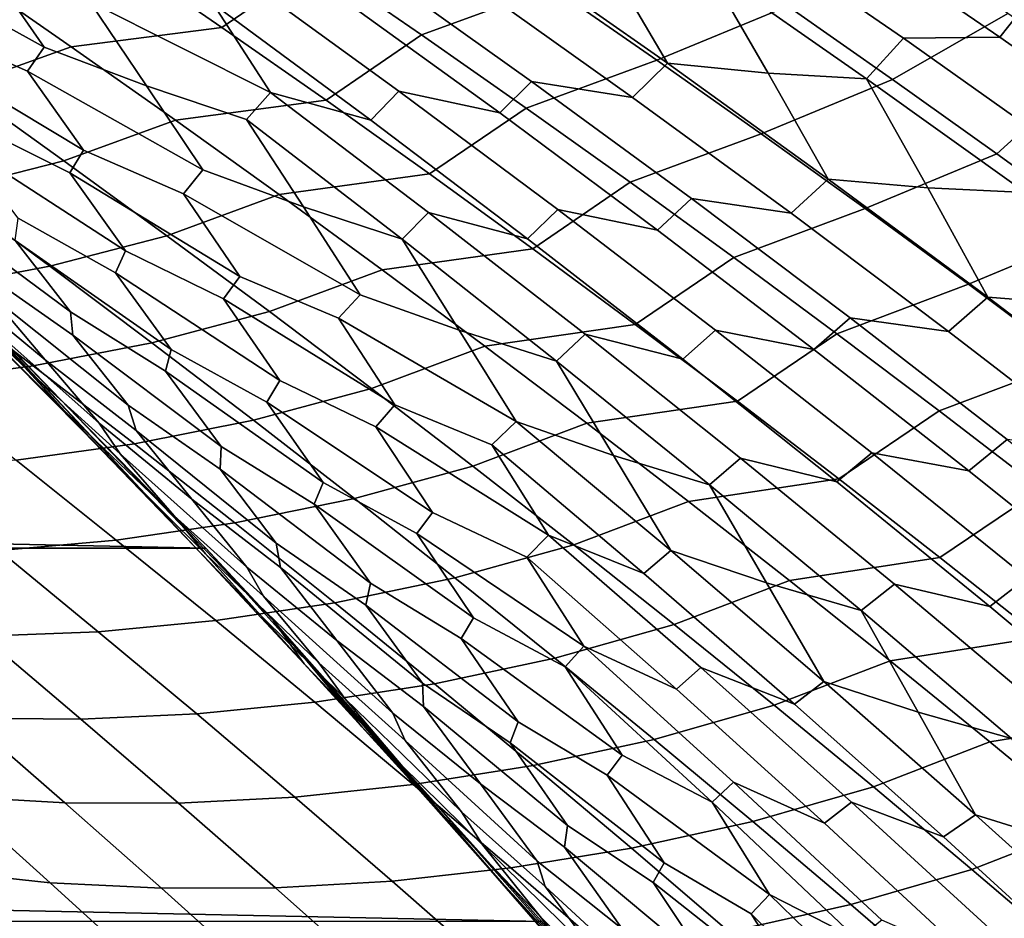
# Model space of a CAD drawing. Header units: metres. Extents: x -29 to 117, y -464 to 29.
# Tile 256 of 362: x 20.62 to 22.99, y 18.89 to 21.06. Entities that reach past the tile are written whole.
import ezdxf

# ---------------------------------------------------------------- set-up
doc = ezdxf.new("R2010")
doc.units = ezdxf.units.M
doc.layers.add('solid_24_501_056_XXX', color=7, linetype='CONTINUOUS')

msp = doc.modelspace()

# ---------------------------------------------------------------- linework, layer by layer
at = {"layer": 'solid_24_501_056_XXX'}
for points in [[(22.674021, 21.390615, 33.599884), (23.067812, 21.124079, 33.29493), (22.980837, 21.014544, 33.086525), (22.592321, 21.281132, 33.386433)], [(21.106054, 21.037867, 70.710861), (21.334221, 21.194023, 70.430367), (21.080105, 21.365747, 70.23114), (20.854134, 21.211018, 70.514557)], [(21.90118, 21.134441, 70.424797), (21.647354, 21.307274, 70.224709), (21.334221, 21.194023, 70.430367), (21.587244, 21.019945, 70.62854)], [(20.542496, 21.184105, 31.543566), (20.677868, 20.990021, 31.153425), (20.258373, 21.22307, 31.186834), (20.292561, 21.280613, 31.447353)], [(22.469936, 21.08897, 70.432915), (22.216394, 21.263107, 70.231773), (21.90118, 21.134441, 70.424797), (22.1539, 20.959206, 70.623848)], [(22.358147, 21.280411, 33.288757), (22.748547, 21.011606, 32.988075), (22.65974, 20.914227, 32.777271), (22.274412, 21.183167, 33.073227)], [(22.980837, 21.014544, 33.086525), (22.748547, 21.011606, 32.988075), (22.358147, 21.280411, 33.288757), (22.592321, 21.281132, 33.386433)], [(20.677868, 20.990021, 31.153425), (20.637489, 20.932589, 30.897659), (20.391985, 21.04108, 30.798777), (20.258373, 21.22307, 31.186834)], [(21.789635, 21.225777, 32.881042), (22.179874, 20.951744, 32.582237), (22.095497, 20.869303, 32.363461), (21.710314, 21.143553, 32.657787)], [(22.034502, 21.199318, 32.976097), (22.179874, 20.951744, 32.582237), (21.789635, 21.225777, 32.881042)], [(20.490875, 21.165905, 70.698364), (20.742949, 20.991304, 70.893837), (21.106054, 21.037867, 70.710861), (20.854134, 21.211018, 70.514557)], [(21.356865, 20.862415, 70.906075), (21.587244, 21.019945, 70.62854), (21.334221, 21.194023, 70.430367), (21.106054, 21.037867, 70.710861)], [(22.274412, 21.183167, 33.073227), (22.422127, 20.927916, 32.678883), (22.179874, 20.951744, 32.582237), (22.034502, 21.199318, 32.976097)], [(22.469936, 21.08897, 70.432915), (22.722355, 20.912374, 70.633011), (23.000345, 21.071695, 70.438644), (22.807436, 21.206015, 70.284004)], [(20.787327, 21.099394, 31.644087), (20.923908, 20.89711, 31.253029), (20.677868, 20.990021, 31.153425), (20.542496, 21.184105, 31.543566)], [(21.464376, 21.18461, 32.560909), (21.852411, 20.907532, 32.264641), (21.775478, 20.831818, 32.038136), (21.392679, 21.109074, 32.329929)], [(22.095497, 20.869303, 32.363461), (21.852411, 20.907532, 32.264641), (21.464376, 21.18461, 32.560909), (21.710314, 21.143553, 32.657787)], [(22.274412, 21.183167, 33.073227), (22.65974, 20.914227, 32.777271), (22.422127, 20.927916, 32.678883)], [(20.475449, 20.895067, 71.157753), (20.742949, 20.991304, 70.893837), (20.490875, 21.165905, 70.698364), (20.224796, 21.071239, 70.964279)], [(21.084625, 21.09444, 31.991796), (21.222992, 20.880619, 31.599529), (20.787327, 21.099394, 31.644087), (20.83935, 21.1642, 31.89168)], [(21.146906, 21.16437, 32.231129), (21.532759, 20.884098, 31.937065), (21.465, 20.814064, 31.702255), (21.084625, 21.09444, 31.991796)], [(21.775478, 20.831818, 32.038136), (21.532759, 20.884098, 31.937065), (21.146906, 21.16437, 32.231129), (21.392679, 21.109074, 32.329929)], [(22.1539, 20.959206, 70.623848), (21.90118, 21.134441, 70.424797), (21.587244, 21.019945, 70.62854), (21.839146, 20.843504, 70.82563)], [(23.067812, 21.124079, 33.29493), (23.458864, 20.852049, 32.992607), (23.366621, 20.742607, 32.789253), (22.980837, 21.014544, 33.086525)], [(21.222992, 20.880619, 31.599529), (21.165234, 20.815802, 31.356525), (20.923908, 20.89711, 31.253029), (20.787327, 21.099394, 31.644087)], [(21.084625, 21.09444, 31.991796), (21.465, 20.814064, 31.702255), (21.222992, 20.880619, 31.599529)], [(22.722355, 20.912374, 70.633011), (22.469936, 21.08897, 70.432915), (22.1539, 20.959206, 70.623848), (22.405479, 20.781553, 70.821823)], [(22.973616, 20.733307, 70.832054), (23.19504, 20.93434, 70.594444), (23.000345, 21.071695, 70.438644), (22.722355, 20.912374, 70.633011)], [(20.637489, 20.932589, 30.897659), (20.772224, 20.741838, 30.509174), (20.365726, 20.98592, 30.533485), (20.391985, 21.04108, 30.798777)], [(20.742949, 20.991304, 70.893837), (20.993896, 20.81443, 71.088196), (21.356865, 20.862415, 70.906075), (21.106054, 21.037867, 70.710861)], [(21.606535, 20.684656, 71.100189), (21.839146, 20.843504, 70.82563), (21.587244, 21.019945, 70.62854), (21.356865, 20.862415, 70.906075)], [(22.748547, 21.011606, 32.988075), (23.136179, 20.737446, 32.690102), (23.042309, 20.640068, 32.484032), (22.65974, 20.914227, 32.777271)], [(23.366621, 20.742607, 32.789253), (23.136179, 20.737446, 32.690102), (22.748547, 21.011606, 32.988075), (22.980837, 21.014544, 33.086525)], [(20.772224, 20.741838, 30.509174), (20.739399, 20.687113, 30.248816), (20.498871, 20.807459, 30.147413), (20.365726, 20.98592, 30.533485)], [(20.72496, 20.716661, 71.350082), (20.993896, 20.81443, 71.088196), (20.742949, 20.991304, 70.893837), (20.475449, 20.895067, 71.157753)], [(20.923908, 20.89711, 31.253029), (21.060146, 20.694424, 30.862791), (20.637489, 20.932589, 30.897659), (20.677868, 20.990021, 31.153425)], [(22.405479, 20.781553, 70.821823), (22.1539, 20.959206, 70.623848), (21.839146, 20.843504, 70.82563), (22.089891, 20.664688, 71.021629)], [(21.060146, 20.694424, 30.862791), (21.013603, 20.637241, 30.611759), (20.772224, 20.741838, 30.509174), (20.637489, 20.932589, 30.897659)], [(22.179874, 20.951744, 32.582237), (22.56727, 20.67244, 32.286293), (22.477848, 20.589912, 32.072006), (22.095497, 20.869303, 32.363461)], [(22.422127, 20.927916, 32.678883), (22.56727, 20.67244, 32.286293), (22.179874, 20.951744, 32.582237)], [(23.22368, 20.55175, 71.030022), (23.390984, 20.794239, 70.750992), (23.19504, 20.93434, 70.594444), (22.973616, 20.733307, 70.832054)], [(21.852411, 20.907532, 32.264641), (22.237568, 20.625277, 31.971319), (22.155411, 20.549519, 31.749294), (21.775478, 20.831818, 32.038136)], [(22.477848, 20.589912, 32.072006), (22.237568, 20.625277, 31.971319), (21.852411, 20.907532, 32.264641), (22.095497, 20.869303, 32.363461)], [(22.973616, 20.733307, 70.832054), (22.722355, 20.912374, 70.633011), (22.405479, 20.781553, 70.821823), (22.655886, 20.601473, 71.018715)], [(22.65974, 20.914227, 32.777271), (22.806952, 20.651272, 32.384457), (22.56727, 20.67244, 32.286293), (22.422127, 20.927916, 32.678883)], [(22.65974, 20.914227, 32.777271), (23.042309, 20.640068, 32.484032), (22.806952, 20.651272, 32.384457)], [(20.444044, 20.64468, 71.608505), (20.72496, 20.716661, 71.350082), (20.475449, 20.895067, 71.157753), (20.195686, 20.824697, 71.417839)], [(21.165234, 20.815802, 31.356525), (21.302347, 20.605183, 30.965691), (21.060146, 20.694424, 30.862791), (20.923908, 20.89711, 31.253029)], [(21.532759, 20.884098, 31.937065), (21.915699, 20.598738, 31.646034), (21.842478, 20.528734, 31.415747), (21.465, 20.814064, 31.702255)], [(22.155411, 20.549519, 31.749294), (21.915699, 20.598738, 31.646034), (21.532759, 20.884098, 31.937065), (21.775478, 20.831818, 32.038136)], [(20.993896, 20.81443, 71.088196), (21.243689, 20.635273, 71.281403), (21.606535, 20.684656, 71.100189), (21.356865, 20.862415, 70.906075)], [(21.222992, 20.880619, 31.599529), (21.603689, 20.592033, 31.310493), (21.540213, 20.527336, 31.072073), (21.165234, 20.815802, 31.356525)], [(21.842478, 20.528734, 31.415747), (21.603689, 20.592033, 31.310493), (21.222992, 20.880619, 31.599529), (21.465, 20.814064, 31.702255)], [(21.855032, 20.504578, 71.293167), (22.089891, 20.664688, 71.021629), (21.839146, 20.843504, 70.82563), (21.606535, 20.684656, 71.100189)], [(20.973299, 20.536016, 71.541229), (21.243689, 20.635273, 71.281403), (20.993896, 20.81443, 71.088196), (20.72496, 20.716661, 71.350082)], [(21.165234, 20.815802, 31.356525), (21.540213, 20.527336, 31.072073), (21.302347, 20.605183, 30.965691)], [(20.739399, 20.687113, 30.248816), (20.873779, 20.49963, 29.862129), (20.481766, 20.753473, 29.876877), (20.498871, 20.807459, 30.147413)], [(22.655886, 20.601473, 71.018715), (22.405479, 20.781553, 70.821823), (22.089891, 20.664688, 71.021629), (22.339445, 20.483484, 71.216499)], [(20.873779, 20.49963, 29.862129), (20.849665, 20.44647, 29.59676), (20.614664, 20.578503, 29.492985), (20.481766, 20.753473, 29.876877)], [(21.013603, 20.637241, 30.611759), (21.149294, 20.437647, 30.223011), (20.739399, 20.687113, 30.248816), (20.772224, 20.741838, 30.509174)], [(20.691212, 20.462458, 71.797974), (20.973299, 20.536016, 71.541229), (20.72496, 20.716661, 71.350082), (20.444044, 20.64468, 71.608505)], [(23.22368, 20.55175, 71.030022), (22.973616, 20.733307, 70.832054), (22.655886, 20.601473, 71.018715), (22.905079, 20.418949, 71.214493)], [(21.302347, 20.605183, 30.965691), (21.439285, 20.393812, 30.575512), (21.013603, 20.637241, 30.611759), (21.060146, 20.694424, 30.862791)], [(20.608065, 20.524227, 29.216616), (20.740995, 20.352627, 28.835058), (20.387913, 20.614441, 28.826492), (20.374279, 20.672493, 29.115341)], [(21.149294, 20.437647, 30.223011), (21.109934, 20.383505, 29.967556), (20.873779, 20.49963, 29.862129), (20.739399, 20.687113, 30.248816)], [(21.243689, 20.635273, 71.281403), (21.49229, 20.453823, 71.473457), (21.855032, 20.504578, 71.293167), (21.606535, 20.684656, 71.100189)], [(22.56727, 20.67244, 32.286293), (22.95171, 20.38784, 31.99328), (22.857252, 20.305365, 31.783487), (22.477848, 20.589912, 32.072006)], [(22.806952, 20.651272, 32.384457), (22.95171, 20.38784, 31.99328), (22.56727, 20.67244, 32.286293)], [(21.067442, 19.783127, -99.5), (-21.067442, 19.783127, -99.5), (-20.220102, 20.648422, -99.5)], [(21.067442, 19.783127, -99.5), (-20.220102, 20.648422, -99.5), (20.220102, 20.648422, -99.5)], [(20.220102, 20.648422, -99.5), (20.387714, 20.482946, 20), (21.230419, 19.608143, 20), (21.067442, 19.783127, -99.5)], [(22.10232, 20.322168, 71.485001), (22.339445, 20.483484, 71.216499), (22.089891, 20.664688, 71.021629), (21.855032, 20.504578, 71.293167)], [(23.042309, 20.640068, 32.484032), (23.188862, 20.369364, 32.092888), (22.95171, 20.38784, 31.99328), (22.806952, 20.651272, 32.384457)], [(20.406542, 20.408756, 72.057808), (20.691212, 20.462458, 71.797974), (20.444044, 20.64468, 71.608505), (20.160408, 20.592644, 71.869766)], [(21.220432, 20.353119, 71.731194), (21.49229, 20.453823, 71.473457), (21.243689, 20.635273, 71.281403), (20.973299, 20.536016, 71.541229)], [(21.439285, 20.393812, 30.575512), (21.386604, 20.337025, 30.329197), (21.149294, 20.437647, 30.223011), (21.013603, 20.637241, 30.611759)], [(22.237568, 20.625277, 31.971319), (22.619732, 20.337824, 31.681015), (22.532366, 20.262157, 31.46347), (22.155411, 20.549519, 31.749294)], [(22.857252, 20.305365, 31.783487), (22.619732, 20.337824, 31.681015), (22.237568, 20.625277, 31.971319), (22.477848, 20.589912, 32.072006)], [(20.740995, 20.352627, 28.835058), (20.746395, 20.296295, 28.552149), (20.519535, 20.455679, 28.448681), (20.387913, 20.614441, 28.826492)], [(21.540213, 20.527336, 31.072073), (21.6777, 20.308313, 30.681612), (21.439285, 20.393812, 30.575512), (21.302347, 20.605183, 30.965691)], [(21.915699, 20.598738, 31.646034), (22.295614, 20.308273, 31.358101), (22.216949, 20.238434, 31.132332), (21.842478, 20.528734, 31.415747)], [(22.532366, 20.262157, 31.46347), (22.295614, 20.308273, 31.358101), (21.915699, 20.598738, 31.646034), (22.155411, 20.549519, 31.749294)], [(22.905079, 20.418949, 71.214493), (22.655886, 20.601473, 71.018715), (22.339445, 20.483484, 71.216499), (22.587772, 20.299881, 71.410233)], [(20.849665, 20.44647, 29.59676), (20.983934, 20.262186, 29.212048), (20.608065, 20.524227, 29.216616), (20.614664, 20.578503, 29.492985)], [(21.603689, 20.592033, 31.310493), (21.981331, 20.298426, 31.024639), (21.912159, 20.23399, 30.790791), (21.540213, 20.527336, 31.072073)], [(22.216949, 20.238434, 31.132332), (21.981331, 20.298426, 31.024639), (21.603689, 20.592033, 31.310493), (21.842478, 20.528734, 31.415747)], [(20.51177, 20.348604, 27.365768), (20.6388, 20.210995, 27.00046), (20.383297, 20.454021, 26.934959), (20.282814, 20.555943, 27.277077)], [(20.548155, 20.392199, 28.151482), (20.680141, 20.236792, 27.776579), (20.450254, 20.426188, 27.682369), (20.323215, 20.567904, 28.051519)], [(23.472517, 20.367691, 71.226875), (23.22368, 20.55175, 71.030022), (22.905079, 20.418949, 71.214493), (23.153027, 20.233969, 71.409134)], [(20.937157, 20.278023, 71.986221), (21.220432, 20.353119, 71.731194), (20.973299, 20.536016, 71.541229), (20.691212, 20.462458, 71.797974)], [(21.540213, 20.527336, 31.072073), (21.912159, 20.23399, 30.790791), (21.6777, 20.308313, 30.681612)], [(20.983934, 20.262186, 29.212048), (20.969797, 20.209217, 28.941153), (20.740995, 20.352627, 28.835058), (20.608065, 20.524227, 29.216616)], [(21.49229, 20.453823, 71.473457), (21.739668, 20.270069, 71.664322), (22.10232, 20.322168, 71.485001), (21.855032, 20.504578, 71.293167)], [(21.304253, 19.504612, 25.514275), (21.230419, 19.608143, 20), (20.387714, 20.482946, 20), (21.039509, 19.786865, 25.867641)], [(20.977921, 19.851416, 25.949892), (21.039509, 19.786865, 25.867641), (20.387714, 20.482946, 20)], [(20.772245, 20.064041, 26.224602), (20.977921, 19.851416, 25.949892), (20.387714, 20.482946, 20)], [(20.509249, 20.329494, 26.575766), (20.772245, 20.064041, 26.224602), (20.387714, 20.482946, 20)], [(21.109934, 20.383505, 29.967556), (21.245378, 20.186905, 29.580423), (20.849665, 20.44647, 29.59676), (20.873779, 20.49963, 29.862129)], [(22.348364, 20.137417, 71.675667), (22.587772, 20.299881, 71.410233), (22.339445, 20.483484, 71.216499), (22.10232, 20.322168, 71.485001)], [(20.651438, 20.222692, 72.244591), (20.937157, 20.278023, 71.986221), (20.691212, 20.462458, 71.797974), (20.406542, 20.408756, 72.057808)], [(20.746395, 20.296295, 28.552149), (20.879879, 20.127674, 28.172882), (20.548155, 20.392199, 28.151482), (20.519535, 20.455679, 28.448681)], [(20.6388, 20.210995, 27.00046), (20.726748, 20.114038, 26.667522), (20.503508, 20.335213, 26.583431), (20.383297, 20.454021, 26.934959)], [(21.245378, 20.186905, 29.580423), (21.214296, 20.134729, 29.320179), (20.983934, 20.262186, 29.212048), (20.849665, 20.44647, 29.59676)], [(21.386604, 20.337025, 30.329197), (21.523079, 20.128498, 29.94035), (21.109934, 20.383505, 29.967556), (21.149294, 20.437647, 30.223011)], [(21.466324, 20.167965, 71.919937), (21.739668, 20.270069, 71.664322), (21.49229, 20.453823, 71.473457), (21.220432, 20.353119, 71.731194)], [(20.36729, 20.184772, 72.508453), (20.651438, 20.222692, 72.244591), (20.406542, 20.408756, 72.057808), (20.123369, 20.372555, 72.322929)], [(20.680141, 20.236792, 27.776579), (20.810038, 20.084171, 27.40498), (20.51177, 20.348604, 27.365768), (20.450254, 20.426188, 27.682369)], [(23.153027, 20.233969, 71.409134), (22.905079, 20.418949, 71.214493), (22.587772, 20.299881, 71.410233), (22.834837, 20.113869, 71.602798)], [(20.879879, 20.127674, 28.172882), (20.899452, 20.06665, 27.882175), (20.680141, 20.236792, 27.776579), (20.548155, 20.392199, 28.151482)], [(21.6777, 20.308313, 30.681612), (21.81517, 20.088177, 30.291655), (21.386604, 20.337025, 30.329197), (21.439285, 20.393812, 30.575512)], [(22.95171, 20.38784, 31.99328), (23.333078, 20.097919, 31.703266), (23.233601, 20.015635, 31.497969), (22.857252, 20.305365, 31.783487)], [(23.188862, 20.369364, 32.092888), (23.333078, 20.097919, 31.703266), (22.95171, 20.38784, 31.99328)], [(21.523079, 20.128498, 29.94035), (21.477222, 20.075089, 29.689766), (21.245378, 20.186905, 29.580423), (21.109934, 20.383505, 29.967556)], [(20.810038, 20.084171, 27.40498), (20.86083, 20.010302, 27.096102), (20.6388, 20.210995, 27.00046), (20.51177, 20.348604, 27.365768)], [(20.969797, 20.209217, 28.941153), (21.10425, 20.027981, 28.558548), (20.746395, 20.296295, 28.552149), (20.740995, 20.352627, 28.835058)], [(21.181847, 20.091368, 72.173218), (21.466324, 20.167965, 71.919937), (21.220432, 20.353119, 71.731194), (20.937157, 20.278023, 71.986221)], [(21.81517, 20.088177, 30.291655), (21.75638, 20.031931, 30.050034), (21.523079, 20.128498, 29.94035), (21.386604, 20.337025, 30.329197)], [(22.619732, 20.337824, 31.681015), (22.998793, 20.045155, 31.393791), (22.906231, 19.969717, 31.180723), (22.532366, 20.262157, 31.46347)], [(23.233601, 20.015635, 31.497969), (22.998793, 20.045155, 31.393791), (22.619732, 20.337824, 31.681015), (22.857252, 20.305365, 31.783487)], [(20.726748, 20.114038, 26.667522), (20.509249, 20.329494, 26.575766), (20.503508, 20.335213, 26.583431)], [(20.726748, 20.114038, 26.667522), (20.855951, 19.97814, 26.304693), (20.772245, 20.064041, 26.224602), (20.509249, 20.329494, 26.575766)], [(21.739668, 20.270069, 71.664322), (21.985788, 20.084005, 71.853989), (22.348364, 20.137417, 71.675667), (22.10232, 20.322168, 71.485001)], [(21.10425, 20.027981, 28.558548), (21.101479, 19.973545, 28.281507), (20.879879, 20.127674, 28.172882), (20.746395, 20.296295, 28.552149)], [(21.912159, 20.23399, 30.790791), (22.049854, 20.006491, 30.400856), (21.81517, 20.088177, 30.291655), (21.6777, 20.308313, 30.681612)], [(21.981331, 20.298426, 31.024639), (22.355803, 19.999783, 30.742029), (22.28096, 19.935749, 30.512737), (21.912159, 20.23399, 30.790791)], [(22.588303, 19.943151, 30.852072), (22.355803, 19.999783, 30.742029), (21.981331, 20.298426, 31.024639), (22.216949, 20.238434, 31.132332)], [(22.295614, 20.308273, 31.358101), (22.67239, 20.012686, 31.073332), (22.588303, 19.943151, 30.852072), (22.216949, 20.238434, 31.132332)], [(22.906231, 19.969717, 31.180723), (22.67239, 20.012686, 31.073332), (22.295614, 20.308273, 31.358101), (22.532366, 20.262157, 31.46347)], [(22.593128, 19.950314, 71.865128), (22.834837, 20.113869, 71.602798), (22.587772, 20.299881, 71.410233), (22.348364, 20.137417, 71.675667)], [(20.89506, 20.034445, 72.430099), (21.181847, 20.091368, 72.173218), (20.937157, 20.278023, 71.986221), (20.651438, 20.222692, 72.244591)], [(21.710941, 19.980541, 72.107445), (21.985788, 20.084005, 71.853989), (21.739668, 20.270069, 71.664322), (21.466324, 20.167965, 71.919937)], [(21.214296, 20.134729, 29.320179), (21.349758, 19.941031, 28.934818), (20.969797, 20.209217, 28.941153), (20.983934, 20.262186, 29.212048)], [(20.609924, 19.994837, 72.69268), (20.89506, 20.034445, 72.430099), (20.651438, 20.222692, 72.244591), (20.36729, 20.184772, 72.508453)], [(20.899452, 20.06665, 27.882175), (21.033478, 19.901024, 27.50556), (20.810038, 20.084171, 27.40498), (20.680141, 20.236792, 27.776579)], [(21.912159, 20.23399, 30.790791), (22.28096, 19.935749, 30.512737), (22.049854, 20.006491, 30.400856)], [(23.399694, 20.04652, 71.602623), (23.153027, 20.233969, 71.409134), (22.834837, 20.113869, 71.602798), (23.080603, 19.925432, 71.794174)], [(20.86083, 20.010302, 27.096102), (20.990992, 19.861309, 26.728001), (20.726748, 20.114038, 26.667522), (20.6388, 20.210995, 27.00046)], [(21.349758, 19.941031, 28.934818), (21.328138, 19.889534, 28.66934), (21.10425, 20.027981, 28.558548), (20.969797, 20.209217, 28.941153)], [(21.477222, 20.075089, 29.689766), (21.613554, 19.869284, 29.302355), (21.214296, 20.134729, 29.320179), (21.245378, 20.186905, 29.580423)], [(21.425245, 19.902487, 72.358948), (21.710941, 19.980541, 72.107445), (21.466324, 20.167965, 71.919937), (21.181847, 20.091368, 72.173218)], [(21.101479, 19.973545, 28.281507), (21.236633, 19.79495, 27.900965), (20.899452, 20.06665, 27.882175), (20.879879, 20.127674, 28.172882)], [(21.613554, 19.869284, 29.302355), (21.57555, 19.818249, 29.047194), (21.349758, 19.941031, 28.934818), (21.214296, 20.134729, 29.320179)], [(21.75638, 20.031931, 30.050034), (21.893465, 19.814388, 29.661247), (21.477222, 20.075089, 29.689766), (21.523079, 20.128498, 29.94035)], [(21.985788, 20.084005, 71.853989), (22.230614, 19.895618, 72.042419), (22.593128, 19.950314, 71.865128), (22.348364, 20.137417, 71.675667)], [(20.990992, 19.861309, 26.728001), (21.066544, 19.769587, 26.404083), (20.855951, 19.97814, 26.304693), (20.726748, 20.114038, 26.667522)], [(22.836582, 19.760849, 72.053383), (23.080603, 19.925432, 71.794174), (22.834837, 20.113869, 71.602798), (22.593128, 19.950314, 71.865128)], [(21.033478, 19.901024, 27.50556), (21.166018, 19.737358, 27.131716), (20.86083, 20.010302, 27.096102), (20.810038, 20.084171, 27.40498)], [(21.137379, 19.844004, 72.614304), (21.425245, 19.902487, 72.358948), (21.181847, 20.091368, 72.173218), (20.89506, 20.034445, 72.430099)], [(21.954248, 19.790844, 72.293694), (22.230614, 19.895618, 72.042419), (21.985788, 20.084005, 71.853989), (21.710941, 19.980541, 72.107445)], [(21.81517, 20.088177, 30.291655), (22.187683, 19.777514, 30.011278), (22.12282, 19.721952, 29.774326), (21.75638, 20.031931, 30.050034)], [(22.049854, 20.006491, 30.400856), (22.187683, 19.777514, 30.011278), (21.81517, 20.088177, 30.291655)], [(20.855951, 19.97814, 26.304693), (20.977921, 19.851416, 25.949892), (20.772245, 20.064041, 26.224602)], [(21.236633, 19.79495, 27.900965), (21.247244, 19.736576, 27.616657), (21.033478, 19.901024, 27.50556), (20.899452, 20.06665, 27.882175)], [(21.893465, 19.814388, 29.661247), (21.841152, 19.761864, 29.415503), (21.613554, 19.869284, 29.302355), (21.477222, 20.075089, 29.689766)], [(20.85124, 19.802744, 72.875572), (21.137379, 19.844004, 72.614304), (20.89506, 20.034445, 72.430099), (20.609924, 19.994837, 72.69268)], [(21.75638, 20.031931, 30.050034), (22.12282, 19.721952, 29.774326), (21.893465, 19.814388, 29.661247)], [(22.998793, 20.045155, 31.393791), (23.37463, 19.747246, 31.109715), (23.276897, 19.67218, 30.901115), (22.906231, 19.969717, 31.180723)], [(21.166018, 19.737358, 27.131716), (21.206198, 19.667431, 26.830435), (20.990992, 19.861309, 26.728001), (20.86083, 20.010302, 27.096102)], [(21.328138, 19.889534, 28.66934), (21.463924, 19.698557, 28.285864), (21.101479, 19.973545, 28.281507), (21.10425, 20.027981, 28.558548)], [(22.28096, 19.935749, 30.512737), (22.418695, 19.699705, 30.123482), (22.187683, 19.777514, 30.011278), (22.049854, 20.006491, 30.400856)], [(22.67239, 20.012686, 31.073332), (23.045914, 19.711958, 30.79179), (22.956427, 19.642872, 30.575026), (22.588303, 19.943151, 30.852072)], [(23.276897, 19.67218, 30.901115), (23.045914, 19.711958, 30.79179), (22.67239, 20.012686, 31.073332), (22.906231, 19.969717, 31.180723)], [(20.5688, 19.777765, 73.143288), (20.85124, 19.802744, 72.875572), (20.609924, 19.994837, 72.69268), (20.328436, 19.971601, 72.961525)], [(22.355803, 19.999783, 30.742029), (22.72699, 19.696093, 30.462723), (22.646507, 19.632603, 30.237972), (22.28096, 19.935749, 30.512737)], [(22.956427, 19.642872, 30.575026), (22.72699, 19.696093, 30.462723), (22.355803, 19.999783, 30.742029), (22.588303, 19.943151, 30.852072)], [(21.066544, 19.769587, 26.404083), (21.198996, 19.621929, 26.038275), (20.977921, 19.851416, 25.949892), (20.855951, 19.97814, 26.304693)], [(21.463924, 19.698557, 28.285864), (21.453054, 19.646194, 28.014618), (21.236633, 19.79495, 27.900965), (21.101479, 19.973545, 28.281507)], [(21.66732, 19.71137, 72.543388), (21.954248, 19.790844, 72.293694), (21.710941, 19.980541, 72.107445), (21.425245, 19.902487, 72.358948)], [(21.57555, 19.818249, 29.047194), (21.712017, 19.61504, 28.66135), (21.328138, 19.889534, 28.66934), (21.349758, 19.941031, 28.934818)], [(22.230614, 19.895618, 72.042419), (22.47411, 19.704901, 72.229607), (22.836582, 19.760849, 72.053383), (22.593128, 19.950314, 71.865128)], [(22.28096, 19.935749, 30.512737), (22.646507, 19.632603, 30.237972), (22.418695, 19.699705, 30.123482)], [(23.078686, 19.56901, 72.240395), (23.325037, 19.734562, 71.984344), (23.080603, 19.925432, 71.794174), (22.836582, 19.760849, 72.053383)], [(21.247244, 19.736576, 27.616657), (21.38311, 19.560612, 27.238518), (21.166018, 19.737358, 27.131716), (21.033478, 19.901024, 27.50556)], [(21.378357, 19.651365, 72.797188), (21.66732, 19.71137, 72.543388), (21.425245, 19.902487, 72.358948), (21.137379, 19.844004, 72.614304)], [(21.712017, 19.61504, 28.66135), (21.682976, 19.56518, 28.401232), (21.463924, 19.698557, 28.285864), (21.328138, 19.889534, 28.66934)], [(22.196211, 19.598862, 72.478668), (22.47411, 19.704901, 72.229607), (22.230614, 19.895618, 72.042419), (21.954248, 19.790844, 72.293694)], [(21.841152, 19.761864, 29.415503), (21.978184, 19.546762, 29.027979), (21.57555, 19.818249, 29.047194), (21.613554, 19.869284, 29.302355)], [(21.0912, 19.608488, 73.057114), (21.378357, 19.651365, 72.797188), (21.137379, 19.844004, 72.614304), (20.85124, 19.802744, 72.875572)], [(21.198996, 19.621929, 26.038275), (21.306101, 19.502792, 25.69429), (21.039509, 19.786865, 25.867641), (20.977921, 19.851416, 25.949892)], [(21.206198, 19.667431, 26.830435), (21.339264, 19.506908, 26.45978), (21.066544, 19.769587, 26.404083), (20.990992, 19.861309, 26.728001)], [(21.978184, 19.546762, 29.027979), (21.933313, 19.497028, 28.777851), (21.712017, 19.61504, 28.66135), (21.57555, 19.818249, 29.047194)], [(20.807796, 19.581797, 73.323669), (21.0912, 19.608488, 73.057114), (20.85124, 19.802744, 72.875572), (20.5688, 19.777765, 73.143288)], [(21.453054, 19.646194, 28.014618), (21.589684, 19.457516, 27.63298), (21.247244, 19.736576, 27.616657), (21.236633, 19.79495, 27.900965)], [(21.893465, 19.814388, 29.661247), (22.260332, 19.495314, 29.385765), (22.201607, 19.443825, 29.144821), (21.841152, 19.761864, 29.415503)], [(22.485807, 19.407087, 29.502129), (22.260332, 19.495314, 29.385765), (21.893465, 19.814388, 29.661247), (22.12282, 19.721952, 29.774326)], [(21.877172, 18.883842, -99.5), (-21.877172, 18.883842, -99.5), (-21.067442, 19.783127, -99.5)], [(21.877172, 18.883842, -99.5), (-21.067442, 19.783127, -99.5), (21.067442, 19.783127, -99.5)], [(20.529465, 19.570789, 73.596893), (20.807796, 19.581797, 73.323669), (20.5688, 19.777765, 73.143288), (20.291389, 19.76856, 73.417488)], [(21.306101, 19.502792, 25.69429), (21.304253, 19.504612, 25.514275), (21.039509, 19.786865, 25.867641)], [(21.339264, 19.506908, 26.45978), (21.402561, 19.420696, 26.144732), (21.198996, 19.621929, 26.038275), (21.066544, 19.769587, 26.404083)], [(21.067442, 19.783127, -99.5), (21.230419, 19.608143, 20), (22.03562, 18.698702, 20), (21.877172, 18.883842, -99.5)], [(21.908035, 19.518011, 72.726524), (22.196211, 19.598862, 72.478668), (21.954248, 19.790844, 72.293694), (21.66732, 19.71137, 72.543388)], [(22.187683, 19.777514, 30.011278), (22.556704, 19.461811, 29.734444), (22.485807, 19.407087, 29.502129), (22.12282, 19.721952, 29.774326)], [(22.418695, 19.699705, 30.123482), (22.556704, 19.461811, 29.734444), (22.187683, 19.777514, 30.011278)], [(21.841152, 19.761864, 29.415503), (22.201607, 19.443825, 29.144821), (21.978184, 19.546762, 29.027979)], [(22.47411, 19.704901, 72.229607), (22.716242, 19.511841, 72.41552), (23.078686, 19.56901, 72.240395), (22.836582, 19.760849, 72.053383)], [(21.38311, 19.560612, 27.238518), (21.518066, 19.385761, 26.862656), (21.206198, 19.667431, 26.830435), (21.166018, 19.737358, 27.131716)], [(21.589684, 19.457516, 27.63298), (21.591417, 19.401987, 27.35498), (21.38311, 19.560612, 27.238518), (21.247244, 19.736576, 27.616657)], [(21.617962, 19.456524, 72.978737), (21.908035, 19.518011, 72.726524), (21.66732, 19.71137, 72.543388), (21.378357, 19.651365, 72.797188)], [(21.682976, 19.56518, 28.401232), (21.819902, 19.364361, 28.017057), (21.453054, 19.646194, 28.014618), (21.463924, 19.698557, 28.285864)], [(22.436796, 19.404587, 72.662346), (22.716242, 19.511841, 72.41552), (22.47411, 19.704901, 72.229607), (22.196211, 19.598862, 72.478668)], [(22.646507, 19.632603, 30.237972), (22.784111, 19.387949, 29.849546), (22.556704, 19.461811, 29.734444), (22.418695, 19.699705, 30.123482)], [(22.72699, 19.696093, 30.462723), (23.09478, 19.387344, 30.186779), (23.008686, 19.324543, 29.966551), (22.646507, 19.632603, 30.237972)], [(23.321209, 19.33758, 30.301254), (23.09478, 19.387344, 30.186779), (22.72699, 19.696093, 30.462723), (22.956427, 19.642872, 30.575026)], [(23.045914, 19.711958, 30.79179), (23.416069, 19.406075, 30.513533), (23.321209, 19.33758, 30.301254), (22.956427, 19.642872, 30.575026)], [(21.329771, 19.412062, 73.237282), (21.617962, 19.456524, 72.978737), (21.378357, 19.651365, 72.797188), (21.0912, 19.608488, 73.057114)], [(21.518066, 19.385761, 26.862656), (21.547752, 19.320017, 26.568855), (21.339264, 19.506908, 26.45978), (21.206198, 19.667431, 26.830435)], [(21.819902, 19.364361, 28.017057), (21.801006, 19.314253, 27.75153), (21.589684, 19.457516, 27.63298), (21.453054, 19.646194, 28.014618)], [(22.646507, 19.632603, 30.237972), (23.008686, 19.324543, 29.966551), (22.784111, 19.387949, 29.849546)], [(21.045391, 19.38369, 73.502655), (21.329771, 19.412062, 73.237282), (21.0912, 19.608488, 73.057114), (20.807796, 19.581797, 73.323669)], [(21.402561, 19.420696, 26.144732), (21.538025, 19.261131, 25.776203), (21.306101, 19.502792, 25.69429), (21.198996, 19.621929, 26.038275)], [(22.079552, 18.630695, 24.482584), (22.03562, 18.698702, 20), (21.230419, 19.608143, 20), (21.905521, 18.833317, 24.714073)], [(21.823456, 18.927528, 24.82321), (21.905521, 18.833317, 24.714073), (21.230419, 19.608143, 20)], [(21.565493, 19.218266, 25.166224), (21.823456, 18.927528, 24.82321), (21.230419, 19.608143, 20)], [(21.443415, 19.353067, 25.32876), (21.565493, 19.218266, 25.166224), (21.230419, 19.608143, 20)], [(21.304253, 19.504612, 25.514275), (21.443415, 19.353067, 25.32876), (21.230419, 19.608143, 20)], [(21.933313, 19.497028, 28.777851), (22.070595, 19.284214, 28.391701), (21.682976, 19.56518, 28.401232), (21.712017, 19.61504, 28.66135)], [(20.766123, 19.370911, 73.774864), (21.045391, 19.38369, 73.502655), (20.807796, 19.581797, 73.323669), (20.529465, 19.570789, 73.596893)], [(22.147358, 19.322401, 72.908325), (22.436796, 19.404587, 72.662346), (22.196211, 19.598862, 72.478668), (21.908035, 19.518011, 72.726524)], [(20.493019, 19.373379, 74.053734), (20.766123, 19.370911, 73.774864), (20.529465, 19.570789, 73.596893), (20.257261, 19.575117, 73.876595)], [(21.591417, 19.401987, 27.35498), (21.728909, 19.215572, 26.975533), (21.518066, 19.385761, 26.862656), (21.38311, 19.560612, 27.238518)], [(22.070595, 19.284214, 28.391701), (22.034195, 19.236162, 28.136875), (21.819902, 19.364361, 28.017057), (21.682976, 19.56518, 28.401232)], [(22.716242, 19.511841, 72.41552), (22.956976, 19.316429, 72.600151), (23.319408, 19.374788, 72.426155), (23.078686, 19.56901, 72.240395)], [(21.978184, 19.546762, 29.027979), (22.339151, 19.219343, 28.757349), (22.28747, 19.171068, 28.512207), (21.933313, 19.497028, 28.777851)], [(22.558472, 19.120972, 28.877775), (22.339151, 19.219343, 28.757349), (21.978184, 19.546762, 29.027979), (22.201607, 19.443825, 29.144821)], [(21.547752, 19.320017, 26.568855), (21.683483, 19.147823, 26.195906), (21.402561, 19.420696, 26.144732), (21.339264, 19.506908, 26.45978)], [(21.856159, 19.25947, 73.158928), (22.147358, 19.322401, 72.908325), (21.908035, 19.518011, 72.726524), (21.617962, 19.456524, 72.978737)], [(22.675968, 19.20801, 72.844696), (22.956976, 19.316429, 72.600151), (22.716242, 19.511841, 72.41552), (22.436796, 19.404587, 72.662346)], [(21.630608, 19.149754, 25.442898), (21.443415, 19.353067, 25.32876), (21.304253, 19.504612, 25.514275)], [(21.538025, 19.261131, 25.776203), (21.630608, 19.149754, 25.442898), (21.304253, 19.504612, 25.514275), (21.306101, 19.502792, 25.69429)], [(21.933313, 19.497028, 28.777851), (22.28747, 19.171068, 28.512207), (22.070595, 19.284214, 28.391701)], [(22.260332, 19.495314, 29.385765), (22.62356, 19.17127, 29.113958), (22.558472, 19.120972, 28.877775), (22.201607, 19.443825, 29.144821)], [(22.845226, 19.087324, 29.2335), (22.62356, 19.17127, 29.113958), (22.260332, 19.495314, 29.385765), (22.485807, 19.407087, 29.502129)], [(22.556704, 19.461811, 29.734444), (22.922115, 19.141064, 29.461206), (22.845226, 19.087324, 29.2335), (22.485807, 19.407087, 29.502129)], [(22.784111, 19.387949, 29.849546), (22.922115, 19.141064, 29.461206), (22.556704, 19.461811, 29.734444)], [(21.566921, 19.213463, 73.416061), (21.856159, 19.25947, 73.158928), (21.617962, 19.456524, 72.978737), (21.329771, 19.412062, 73.237282)], [(21.801006, 19.314253, 27.75153), (21.938898, 19.115387, 27.369009), (21.591417, 19.401987, 27.35498), (21.589684, 19.457516, 27.63298)], [(21.281549, 19.183443, 73.680214), (21.566921, 19.213463, 73.416061), (21.329771, 19.412062, 73.237282), (21.045391, 19.38369, 73.502655)], [(21.683483, 19.147823, 26.195906), (21.73468, 19.067396, 25.889566), (21.538025, 19.261131, 25.776203), (21.402561, 19.420696, 26.144732)], [(20.46052, 19.184961, 74.513992), (20.727316, 19.169556, 74.229393), (20.493019, 19.373379, 74.053734), (20.22711, 19.390703, 74.339035)], [(21.938898, 19.115387, 27.369009), (21.931847, 19.062904, 27.097235), (21.728909, 19.215572, 26.975533), (21.591417, 19.401987, 27.35498)], [(22.385252, 19.124535, 73.088783), (22.675968, 19.20801, 72.844696), (22.436796, 19.404587, 72.662346), (22.147358, 19.322401, 72.908325)], [(23.008686, 19.324543, 29.966551), (23.145983, 19.071213, 29.579105), (22.922115, 19.141064, 29.461206), (22.784111, 19.387949, 29.849546)], [(20.727316, 19.169556, 74.229393), (21.001331, 19.168922, 73.951385), (20.766123, 19.370911, 73.774864), (20.493019, 19.373379, 74.053734)], [(21.001331, 19.168922, 73.951385), (21.281549, 19.183443, 73.680214), (21.045391, 19.38369, 73.502655), (20.766123, 19.370911, 73.774864)], [(21.728909, 19.215572, 26.975533), (21.866047, 19.029411, 26.597908), (21.547752, 19.320017, 26.568855), (21.518066, 19.385761, 26.862656)], [(22.034195, 19.236162, 28.136875), (22.172052, 19.025406, 27.752211), (21.801006, 19.314253, 27.75153), (21.819902, 19.364361, 28.017057)], [(22.956976, 19.316429, 72.600151), (23.196274, 19.118658, 72.783463), (23.558714, 19.178171, 72.610626), (23.319408, 19.374788, 72.426155)], [(21.630608, 19.149754, 25.442898), (21.77058, 18.988174, 25.075207), (21.565493, 19.218266, 25.166224), (21.443415, 19.353067, 25.32876)], [(21.866047, 19.029411, 26.597908), (21.885365, 18.968086, 26.31146), (21.683483, 19.147823, 26.195906), (21.547752, 19.320017, 26.568855)], [(22.092913, 19.0602, 73.337738), (22.385252, 19.124535, 73.088783), (22.147358, 19.322401, 72.908325), (21.856159, 19.25947, 73.158928)], [(22.913691, 19.009123, 73.025711), (23.196274, 19.118658, 72.783463), (22.956976, 19.316429, 72.600151), (22.675968, 19.20801, 72.844696)], [(22.172052, 19.025406, 27.752211), (22.145208, 18.977736, 27.492336), (21.938898, 19.115387, 27.369009), (21.801006, 19.314253, 27.75153)], [(22.28747, 19.171068, 28.512207), (22.425358, 18.948561, 28.125944), (22.034195, 19.236162, 28.136875), (22.070595, 19.284214, 28.391701)], [(21.73468, 19.067396, 25.889566), (21.872908, 18.895777, 25.518579), (21.630608, 19.149754, 25.442898), (21.538025, 19.261131, 25.776203)], [(21.802614, 19.012682, 73.593437), (22.092913, 19.0602, 73.337738), (21.856159, 19.25947, 73.158928), (21.566921, 19.213463, 73.416061)], [(22.425358, 18.948561, 28.125944), (22.381666, 18.902493, 27.876364), (22.172052, 19.025406, 27.752211), (22.034195, 19.236162, 28.136875)], [(20.432714, 19.005167, 74.977631), (20.692421, 18.97716, 74.687424), (20.46052, 19.184961, 74.513992), (20.201683, 19.214949, 74.804756)], [(21.516235, 18.98105, 73.856331), (21.802614, 19.012682, 73.593437), (21.566921, 19.213463, 73.416061), (21.281549, 19.183443, 73.680214)], [(21.77058, 18.988174, 25.075207), (21.823456, 18.927528, 24.82321), (21.565493, 19.218266, 25.166224)], [(21.931847, 19.062904, 27.097235), (22.070745, 18.865934, 26.716711), (21.866047, 19.029411, 26.597908), (21.728909, 19.215572, 26.975533)], [(22.339151, 19.219343, 28.757349), (22.696327, 18.887028, 28.490547), (22.63789, 18.84038, 28.250345), (22.28747, 19.171068, 28.512207)], [(22.911615, 18.79331, 28.614447), (22.696327, 18.887028, 28.490547), (22.339151, 19.219343, 28.757349), (22.558472, 19.120972, 28.877775)], [(22.621681, 18.924402, 73.267876), (22.913691, 19.009123, 73.025711), (22.675968, 19.20801, 72.844696), (22.385252, 19.124535, 73.088783)], [(20.692421, 18.97716, 74.687424), (20.960114, 18.963648, 74.403542), (20.727316, 19.169556, 74.229393), (20.46052, 19.184961, 74.513992)], [(21.235056, 18.964819, 74.126442), (21.516235, 18.98105, 73.856331), (21.281549, 19.183443, 73.680214), (21.001331, 19.168922, 73.951385)], [(20.960114, 18.963648, 74.403542), (21.235056, 18.964819, 74.126442), (21.001331, 19.168922, 73.951385), (20.727316, 19.169556, 74.229393)], [(22.28747, 19.171068, 28.512207), (22.63789, 18.84038, 28.250345), (22.425358, 18.948561, 28.125944)], [(22.62356, 19.17127, 29.113958), (22.983019, 18.842257, 28.845901), (22.911615, 18.79331, 28.614447), (22.558472, 19.120972, 28.877775)], [(23.200943, 18.762671, 28.968521), (22.983019, 18.842257, 28.845901), (22.62356, 19.17127, 29.113958), (22.845226, 19.087324, 29.2335)], [(21.872908, 18.895777, 25.518579), (21.951174, 18.792482, 25.19573), (21.77058, 18.988174, 25.075207), (21.630608, 19.149754, 25.442898)], [(21.885365, 18.968086, 26.31146), (22.02351, 18.784084, 25.936474), (21.73468, 19.067396, 25.889566), (21.683483, 19.147823, 26.195906)], [(22.922115, 19.141064, 29.461206), (23.283783, 18.815268, 29.191645), (23.200943, 18.762671, 28.968521), (22.845226, 19.087324, 29.2335)], [(23.145983, 19.071213, 29.579105), (23.283783, 18.815268, 29.191645), (22.922115, 19.141064, 29.461206)], [(22.145208, 18.977736, 27.492336), (22.284143, 18.768585, 27.109156), (21.931847, 19.062904, 27.097235), (21.938898, 19.115387, 27.369009)], [(22.328188, 18.858707, 73.515152), (22.621681, 18.924402, 73.267876), (22.385252, 19.124535, 73.088783), (22.092913, 19.0602, 73.337738)], [(23.149929, 18.807919, 73.205368), (23.434105, 18.918518, 72.965439), (23.196274, 19.118658, 72.783463), (22.913691, 19.009123, 73.025711)], [(22.02351, 18.784084, 25.936474), (22.062773, 18.709715, 25.638678), (21.872908, 18.895777, 25.518579), (21.73468, 19.067396, 25.889566)], [(22.036816, 18.809717, 73.769379), (22.328188, 18.858707, 73.515152), (22.092913, 19.0602, 73.337738), (21.802614, 19.012682, 73.593437)], [(22.284143, 18.768585, 27.109156), (22.268406, 18.719351, 26.843517), (22.070745, 18.865934, 26.716711), (21.931847, 19.062904, 27.097235)], [(20.410835, 18.833113, 75.444946), (20.662188, 18.793348, 75.148918), (20.432714, 19.005167, 74.977631), (20.18223, 19.046967, 75.274094)], [(21.749416, 18.776508, 74.030998), (22.036816, 18.809717, 73.769379), (21.802614, 19.012682, 73.593437), (21.516235, 18.98105, 73.856331)], [(22.070745, 18.865934, 26.716711), (22.20982, 18.668339, 26.337572), (21.885365, 18.968086, 26.31146), (21.866047, 19.029411, 26.597908)], [(22.381666, 18.902493, 27.876364), (22.520237, 18.681709, 27.491426), (22.145208, 18.977736, 27.492336), (22.172052, 19.025406, 27.752211)], [(22.856615, 18.722, 73.445572), (23.149929, 18.807919, 73.205368), (22.913691, 19.009123, 73.025711), (22.621681, 18.924402, 73.267876)], [(20.662188, 18.793348, 75.148918), (20.922777, 18.767296, 74.859299), (20.692421, 18.97716, 74.687424), (20.432714, 19.005167, 74.977631)], [(21.951174, 18.792482, 25.19573), (22.093765, 18.6187, 24.825615), (21.823456, 18.927528, 24.82321), (21.77058, 18.988174, 25.075207)], [(20.922777, 18.767296, 74.859299), (21.19138, 18.755651, 74.57618), (20.960114, 18.963648, 74.403542), (20.692421, 18.97716, 74.687424)], [(21.19138, 18.755651, 74.57618), (21.46726, 18.758598, 74.300003), (21.235056, 18.964819, 74.126442), (20.960114, 18.963648, 74.403542)], [(21.46726, 18.758598, 74.300003), (21.749416, 18.776508, 74.030998), (21.516235, 18.98105, 73.856331), (21.235056, 18.964819, 74.126442)], [(22.20982, 18.668339, 26.337572), (22.218904, 18.611668, 26.05835), (22.02351, 18.784084, 25.936474), (21.885365, 18.968086, 26.31146)], [(22.520237, 18.681709, 27.491426), (22.485531, 18.636663, 27.237133), (22.284143, 18.768585, 27.109156), (22.145208, 18.977736, 27.492336)], [(22.425358, 18.948561, 28.125944), (22.776169, 18.608101, 27.864187), (22.72526, 18.564186, 27.619791), (22.381666, 18.902493, 27.876364)], [(22.984436, 18.504974, 27.992369), (22.776169, 18.608101, 27.864187), (22.425358, 18.948561, 28.125944), (22.63789, 18.84038, 28.250345)], [(22.093765, 18.6187, 24.825615), (21.905521, 18.833317, 24.714073), (21.823456, 18.927528, 24.82321)], [(22.561953, 18.654984, 73.691147), (22.856615, 18.722, 73.445572), (22.621681, 18.924402, 73.267876), (22.328188, 18.858707, 73.515152)], [(22.062773, 18.709715, 25.638678), (22.203508, 18.5259, 25.265495), (21.951174, 18.792482, 25.19573), (21.872908, 18.895777, 25.518579)], [(22.381666, 18.902493, 27.876364), (22.72526, 18.564186, 27.619791), (22.520237, 18.681709, 27.491426)]]:
    msp.add_3dface(points, dxfattribs=at)

doc.saveas('drawing.dxf')
